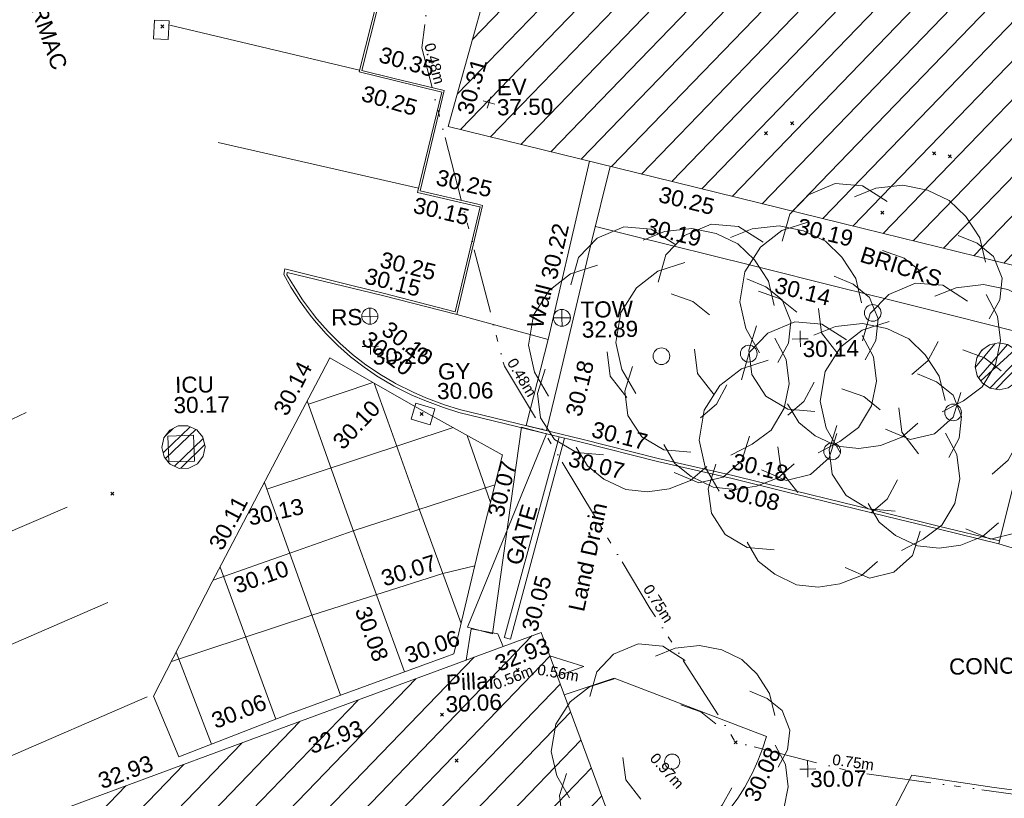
# Model space of a CAD drawing. Header units: millimetres. Extents: x -290717 to 520720, y -88450 to 287762.
# Tile 342 of 381: x 337309 to 360209, y 140125 to 158224. Entities that reach past the tile are written whole.
import ezdxf

# ---------------------------------------------------------------- set-up
doc = ezdxf.new("R2010")
doc.units = ezdxf.units.MM
for name, pattern in [('IMPORT-HIDDEN2 _3_', [4762.5, 3175, -1587.5]), ('IMPORT-UG_ELEC_LV_QLB2 _2_', [2700, 1500, -300.0000000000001, 0, -250, 150, -300.0000000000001, 0, -200]), ('IMPORT-UG_ELEC_STREET LIGHTING_QLB2 _2_', [2700, 1500, -300.0000000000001, 0, -250, 150, -300.0000000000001, 0, -200])]:
    doc.linetypes.add(name, pattern=pattern)
for name, color, linetype, lineweight, true_color in [('00_TOPO_EAVE', 7, 'Continuous', 9, 0x666666), ('00_TOPO_FURN_SIGN', 7, 'Continuous', 9, 0x666666), ('00_TOPO_TOP_OF_WALL', 7, 'Continuous', 9, 0x666666), ('00_TOPO_TREE', 7, 'Continuous', 9, 0x666666), ('00_UAV_BUILDING_CANOPY', 7, 'Continuous', 9, 0xff7fff), ('00_UAV_BUILDING_HATCH', 7, 'Continuous', 9, 0x999999), ('00_UAV_BUILDING_OUTLINE', 5, 'Continuous', 9, 0x0000ff), ('00_UAV_CONCRETE', 9, 'Continuous', 9, 0x808080), ('00_UAV_EAVE', 7, 'Continuous', 9, 0x666666), ('00_UAV_FOOTPATH', 7, 'Continuous', 9, 0xa50000), ('00_UAV_FURN_SIGN', 6, 'Continuous', 9, 0xff00ff), ('00_UAV_GATE', 7, 'Continuous', 9, 0xa50000), ('00_UAV_KERB_BOTTOM', 1, 'Continuous', 9, 0xff0000), ('00_UAV_KERB_TOP', 7, 'Continuous', 9, 0xa500a5), ('00_UAV_LAND_DRAIN', 7, 'Continuous', 9, 0xff7f7f), ('00_UAV_LEVEL_SPOT', 7, 'Continuous', 9, 0x666666), ('00_UAV_ROAD_MARKING_WHITE_CONTINUOUS', 7, 'Continuous', 9, 0x999999), ('00_UAV_ROAD_MARKING_YELLOW_CONTINUOUS', 40, 'Continuous', 9, 0xffbf00), ('00_UAV_SERV_GULLY', 7, 'Continuous', 9, 0x5252a5), ('00_UAV_SERV_IC', 5, 'Continuous', 9, 0x0000ff), ('00_UAV_TOP_OF_WALL', 7, 'Continuous', 9, 0x666666), ('00_UAV_WALL', 7, 'Continuous', 9, 0x7c00a5), ('12333-PUM-2D-U-0001-C01 - Rev2_REVIT IMPORT_dwg', 7, 'Continuous', 9, 0x767676), ('PUM-CHAMBER EXTENTS', 6, 'IMPORT-HIDDEN2 _3_', 9, 0xff00ff), ('PUM-ELECTRIC-LV-QLB2', 1, 'IMPORT-UG_ELEC_LV_QLB2 _2_', 9, 0xff0000), ('PUM-ELECTRIC-SL-QLB2', 7, 'IMPORT-UG_ELEC_STREET LIGHTING_QLB2 _2_', 9, 0xff7f7f)]:
    doc.layers.add(name, color=color, linetype=linetype, lineweight=lineweight, true_color=true_color)
for name, color, linetype, lineweight in [('00_UAV_DRIVE_WAY', 7, 'Continuous', 9), ('00_UAV_PILLAR', 7, 'Continuous', 9), ('00_UAV_SURFACE', 7, 'Continuous', 9), ('00_UAV_SURVEY_TEXT', 7, 'Continuous', 9), ('GEN-TEXT', 7, 'Continuous', 9)]:
    doc.layers.add(name, color=color, linetype=linetype, lineweight=lineweight)
doc.styles.add('Arial_1', font='arial.ttf', dxfattribs={"height": 250})
doc.styles.add('Swis721 Lt BT_2', font='swissl.ttf', dxfattribs={"height": 375})
pattern_1 = [(45, (-533641079.65, -725615854.3560001), (-265.1650429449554, 265.1650429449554), []), (45, (-533640902.873, -725615854.3560001), (-265.1650429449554, 265.1650429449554), [])]
pattern_2 = [(45, (0, 0), (-441.9417382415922, 441.9417382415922), [])]

# ---------------------------------------------------------------- blocks, each defined once
blk = doc.blocks.new('12333-PUM-2D-U-0001-C01 - Rev2_REVIT IMPORT_dwg_CONIFEROUS_TREE-2077251-Site Location Plan Existing')
at = {"layer": '00_TOPO_TREE', "color": 254, "true_color": 0xcccccc, "flags": 128}
for points in [[(-1889.403682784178, 1545.875740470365), (-1717.639711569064, 2118.422311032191), (-1316.857112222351, 2519.204910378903), (-744.3105416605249, 2748.223538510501), (-171.763971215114, 2690.968881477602), (343.5279423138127, 2347.440939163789)], [(-343.5279423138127, 2461.950253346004), (114.5093140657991, 2633.714224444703), (687.0558846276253, 2690.968881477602), (1202.347798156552, 2576.459567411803), (1660.385054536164, 2347.440939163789), (2003.912996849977, 2003.912996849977), (2290.18628213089, 1545.875740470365), (2404.695596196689, 1030.583826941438)], [(-2404.695596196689, -801.5651986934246), (-2690.968881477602, -286.2732852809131), (-2805.478195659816, 286.2732852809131), (-2690.968881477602, 916.0745128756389), (-2347.440939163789, 1431.36642628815), (-1889.403682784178, 1774.894368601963), (-1316.857112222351, 1946.658339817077)], [(1832.149025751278, 1603.130397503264), (2232.93162509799, 1431.36642628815), (2576.459567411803, 1145.093141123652), (2748.223538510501, 687.0558846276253), (2690.968881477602, 229.0186282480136), (2461.950253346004, -171.763971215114)], [(229.0186282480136, 1316.857112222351), (687.0558846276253, 1145.093141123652), (1030.583826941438, 858.8198558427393)], [(2404.695596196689, 343.5279423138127), (2633.714224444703, -114.5093140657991), (2690.968881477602, -629.8012275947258), (2576.459567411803, -1145.093141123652), (2290.18628213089, -1603.130397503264), (1889.403682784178, -1889.403682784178), (1431.36642628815, -2118.422311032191)], [(-744.3105416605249, -858.8198558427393), (-1087.838483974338, -400.7825993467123), (-1145.093141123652, 114.5093140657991)], [(-1259.602455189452, -2061.167653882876), (-1832.149025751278, -2003.912996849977), (-2290.18628213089, -1717.639711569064), (-2576.459567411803, -1259.602455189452), (-2633.714224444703, -744.3105416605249), (-2461.950253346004, -229.0186282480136)], [(1374.111769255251, -629.8012275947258), (1145.093141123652, -1030.583826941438), (801.5651986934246, -1316.857112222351)], [(1832.149025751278, -1717.639711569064), (1660.385054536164, -2232.93162509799), (1259.602455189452, -2576.459567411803), (744.3105416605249, -2690.968881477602), (229.0186282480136, -2461.950253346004)], [(916.0745128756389, -2347.440939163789), (572.5465705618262, -2633.714224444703), (114.5093140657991, -2805.478195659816), (-343.5279423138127, -2862.732852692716), (-801.5651986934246, -2805.478195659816), (-1259.602455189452, -2576.459567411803), (-1603.130397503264, -2290.18628213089), (-1832.149025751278, -1889.403682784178)]]:
    blk.add_lwpolyline(points, dxfattribs=at)
at = {"layer": '00_TOPO_TREE', "color": 254, "true_color": 0xcccccc}
blk.add_circle((0, 0), 176.6246020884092, dxfattribs=at)
blk = doc.blocks.new('12333-PUM-2D-U-0001-C01 - Rev2_REVIT IMPORT_dwg_MSL_Eaves_SYM_1-V74-Site Location Plan Existing')
at = {"layer": '00_TOPO_EAVE', "color": 254, "true_color": 0xcccccc}
for p, q in [((356.5791934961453, -116.0873754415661), (-356.5791934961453, 116.0873754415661)), ((-116.0873754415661, -356.5791934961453), (116.0873754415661, 356.5791934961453))]:
    blk.add_line(p, q, dxfattribs=at)
blk = doc.blocks.new('12333-PUM-2D-U-0001-C01 - Rev2_REVIT IMPORT_dwg_MSL_RoadSign_SYM-2077242-Site Location Plan Existing')
at = {"layer": '00_TOPO_FURN_SIGN', "color": 254, "true_color": 0xcccccc}
for p, q in [((-500.2287617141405, 0), (499.7712382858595, 0)), ((-0.2287617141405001, -500.0000000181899), (-0.2287617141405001, 499.9999999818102))]:
    blk.add_line(p, q, dxfattribs=at)
blk.add_circle((-0.2287617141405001, 0), 500.0000000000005, dxfattribs=at)
blk = doc.blocks.new('12333-PUM-2D-U-0001-C01 - Rev2_REVIT IMPORT_dwg__U93-2077623-Site Location Plan Existing')
at = {"layer": '00_UAV_GATE', "color": 9, "true_color": 0xe1aaaa, "flags": 128}
blk.add_lwpolyline([(288.1295178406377, -83.554658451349), (-288.1295178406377, 83.554658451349), (1628.909405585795, 4539.984827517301), (1052.650369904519, 4707.094144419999)], close=True, dxfattribs=at)
blk = doc.blocks.new('12333-PUM-2D-U-0001-C01 - Rev2_REVIT IMPORT_dwg_TOW-2077249-Site Location Plan Existing')
at = {"layer": '00_TOPO_TOP_OF_WALL', "color": 254, "true_color": 0xcccccc, "flags": 128}
for points in [[(0, 525.0554400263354), (0, 0), (-525.0554401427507, 0)], [(525.0554401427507, 0), (0, 0), (0, -525.0554400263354)]]:
    blk.add_lwpolyline(points, dxfattribs=at)
at = {"layer": '00_TOPO_TOP_OF_WALL', "color": 254, "true_color": 0xcccccc}
blk.add_circle((0, 0), 525.0554401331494, dxfattribs=at)
blk = doc.blocks.new('12333-PUM-2D-U-0001-C01 - Rev2_REVIT IMPORT_dwg_UAV-2077255-Site Location Plan Existing')
at = {"layer": '00_UAV_LEVEL_SPOT', "color": 254, "true_color": 0xcccccc, "flags": 128}
for points in [[(0, -500.0000000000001), (0, 0), (-500.0000000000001, 0)], [(500.0000000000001, 0), (0, 0), (0, 500.0000000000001)]]:
    blk.add_lwpolyline(points, dxfattribs=at)
blk = doc.blocks.new('12333-PUM-2D-U-0001-C01 - Rev2_REVIT IMPORT_dwg_MGS62954_T2_Galway_ITM_3d_Rev1-2077680-Site Location Plan Existing')
at = {"layer": '00_UAV_BUILDING_HATCH', "true_color": 0xcccccc}
h = blk.add_hatch(dxfattribs=at)
h.set_pattern_fill('FP_1', color=254, style=0, pattern_type=2)
h.set_pattern_definition(pattern_2)
h.paths.add_polyline_path([(534273331.0839256, 725699413.308508), (534277278.0839256, 725714344.3085079), (534273549.7966212, 725715375.4495255), (534278107.7966213, 725729661.4495255), (534289916.7966211, 725729648.4495255), (534289758.7966212, 725730785.4495256), (534295105.895538, 725732008.9646724), (534299533.3955734, 725732012.6897947), (534299525.8615051, 725732274.3540393), (534303017.6669321, 725732237.6943833), (534303145.8580773, 725742131.6227317), (534297043.3569099, 725742233.1048253), (534282146.4326756, 725742249.486803), (534282149.6354219, 725743193.6412101), (534265261.1107914, 725743195.2464387), (534265304.8585889, 725737414.8249149), (534261265.5081947, 725737413.3337195), (534259042.3072209, 725729051.2211075), (534251896.866097, 725705079.4298506), (534273323.2049377, 725699415.3913133)])
h = blk.add_hatch(dxfattribs=at)
h.set_pattern_fill('FP_1', color=254, style=0, pattern_type=2)
h.set_pattern_definition(pattern_2)
h.paths.add_polyline_path([(534245288.854, 725679312.3760002), (534257272.8540001, 725683528.376), (534253854.8540002, 725693284.376), (534241871.8540002, 725689091.376), (534244729.7063817, 725680912.5821924)])
at = {"layer": '00_UAV_BUILDING_CANOPY', "color": 254, "true_color": 0xcccccc, "flags": 128}
blk.add_lwpolyline([(534253854.8540001, 725693284.376), (534255508.0485316, 725688565.6615913), (534257161.2430631, 725683846.9471823), (534257272.854, 725683528.376), (534252874.649999, 725681981.0772626), (534248158.0152162, 725680321.7538111), (534245288.854, 725679312.3760002), (534244642.83336, 725681161.2012383), (534242993.5305089, 725685881.2868636), (534241871.8540001, 725689091.3759999), (534243381.6377764, 725689619.6680282), (534248101.0584857, 725691271.0517414), (534252820.4791952, 725692922.4354546)], close=True, dxfattribs=at)
at = {"layer": '00_UAV_BUILDING_OUTLINE', "color": 254, "true_color": 0xcccccc, "flags": 128}
blk.add_lwpolyline([(534266344.8419868, 725701260.1169554), (534261511.3009768, 725702537.8603327), (534256677.7599667, 725703815.6037103), (534251896.8660969, 725705079.4298506), (534251912.4228259, 725705131.6201426), (534253340.6881942, 725709923.2178447), (534254768.9535628, 725714714.815547), (534256197.218931, 725719506.4132489), (534257625.4842993, 725724298.0109512), (534259042.3072208, 725729051.2211075)], dxfattribs=at)
at = {"layer": '00_UAV_CONCRETE', "color": 254, "true_color": 0xcccccc}
blk.add_line((534252021.0676572, 725700707.0040036), (534254137.2950001, 725700088.7440001), dxfattribs=at)
at = {"layer": '00_UAV_CONCRETE', "color": 254, "true_color": 0xcccccc, "flags": 128}
blk.add_lwpolyline([(534265798.9292081, 725699877.3040903), (534262098.4221718, 725700869.549984), (534260969.7218868, 725701172.197219), (534258884.1103302, 725701731.4285573), (534256140.5145654, 725702467.0903478), (534255281.7996789, 725702697.3442862)], dxfattribs=at)
at = {"layer": '00_UAV_DRIVE_WAY', "color": 254, "true_color": 0xcccccc, "flags": 128}
for points in [[(534264533.929208, 725695154.3040904), (534265148.037927, 725697447.1384618), (534265798.9292081, 725699877.3040903), (534265823.5932298, 725699984.8949404), (534266129.0035199, 725701317.173712)], [(534262417.0919543, 725689816.0101571), (534264328.8540242, 725689492.3761246), (534265930.8027402, 725689255.6161238)]]:
    blk.add_lwpolyline(points, dxfattribs=at)
at = {"layer": '00_UAV_FOOTPATH', "color": 254, "true_color": 0xcccccc, "flags": 128}
for points in [[(534254046.771632, 725692736.5853574), (534254833.724866, 725692475.6846313), (534254214.1167906, 725692258.9319433)], [(534254365.5171269, 725691826.7898487), (534255532.9639165, 725692193.7577419), (534259050.8540243, 725690775.3761246), (534259035.1863571, 725690781.693187)], [(534259050.8540243, 725690775.3761245), (534258956.4940328, 725690488.9340061), (534258844.3343898, 725690208.9820287), (534258714.8177382, 725689936.6250348), (534258676.8540242, 725689864.3761246), (534258526.0298731, 725689603.2153109), (534258359.1049158, 725689352.0401653), (534258176.7379288, 725689111.841961), (534257979.6486315, 725688883.5686511), (534257768.614845, 725688668.1211257), (534257688.8540242, 725688593.3761247), (534257546.6761159, 725688444.5282241), (534257395.4325262, 725688304.9014658), (534257235.7201444, 725688175.0468924), (534257120.8540242, 725688091.3761246), (534257001.8540243, 725688012.3761246), (534256913.8216923, 725687969.1443948), (534256823.2485291, 725687931.5255688), (534256730.0888758, 725687899.5437328), (534256646.8540242, 725687876.3761245), (534255794.5124962, 725687748.007279)], [(534262417.0919543, 725689816.0101571), (534261771.9286339, 725688616.7426034), (534262735.9286339, 725685921.7426034), (534262997.3416254, 725685195.7532632), (534263471.9286339, 725683877.7426035), (534264383.9286339, 725681313.7426034), (534264683.2323693, 725680492.6811775)]]:
    blk.add_lwpolyline(points, dxfattribs=at)
at = {"layer": '00_UAV_KERB_BOTTOM', "color": 254, "true_color": 0xcccccc, "flags": 128}
blk.add_lwpolyline([(534264533.929208, 725695154.3040904), (534263125.1465709, 725695526.0261606), (534261940.9887469, 725695838.4786185), (534259797.1012776, 725696404.1658062), (534259699.4254701, 725696429.9385921), (534258361.7763031, 725696782.8913503), (534256629.7763031, 725697211.8913503), (534254860.4152334, 725697687.5954821), (534254163.7763032, 725697874.8913503), (534252029.776303, 725698430.8913503), (534251675.4193074, 725698547.4822444), (534251241.7763031, 725698717.8913503), (534250946.8397017, 725698852.3359116), (534250533.7763032, 725699067.8913504), (534250509.4126307, 725699081.7750087), (534250171.5634328, 725699289.6530167), (534250156.28886, 725699300.4296043), (534249847.4336714, 725699518.3345515), (534249538.3025382, 725699766.9171116), (534249245.3900328, 725700034.4196556), (534248969.8521471, 725700319.7864724), (534248712.7763032, 725700621.8913503), (534248612.5295826, 725700750.8731244), (534248383.226988, 725701074.5638208), (534248174.7015767, 725701412.0138162), (534248017.3313143, 725701706.5717337), (534248040.3566857, 725701838.5995653), (534249595.346608, 725701422.2936225), (534250318.295, 725701228.7440001), (534251985.2950001, 725700768.7440002), (534252608.2950002, 725703195.7440002), (534252592.2037657, 725703199.7918296), (534251161.295, 725703559.7440001), (534251762.2950001, 725705878.7440002), (534250672.6892189, 725706166.8334868), (534249852.295, 725706383.7440003), (534250484.295, 725708707.7440002)], dxfattribs=at)
at = {"layer": '00_UAV_KERB_TOP', "color": 254, "true_color": 0xcccccc, "flags": 128}
blk.add_lwpolyline([(534264551.788209, 725695221.9875898), (534263143.0055718, 725695593.7096598), (534261958.8477479, 725695906.1621178), (534259814.9602785, 725696471.8493055), (534259717.2844706, 725696497.6220917), (534258379.121684, 725696850.7103736), (534256647.2801818, 725697279.6711153), (534254878.274407, 725697755.2797241), (534254181.6882761, 725697942.5613965), (534252049.5592015, 725698498.0739388), (534251699.1782083, 725698613.3566447), (534251269.1140591, 725698782.3593644), (534250977.5712342, 725698915.2568992), (534250567.3088652, 725699129.350632), (534250545.0929461, 725699142.0103914), (534250210.1200994, 725699348.1185855), (534250176.2644021, 725699372.0046145), (534249889.5853385, 725699574.2637589), (534249583.8828527, 725699820.0892305), (534249294.21911, 725700084.6248397), (534249021.7372808, 725700366.8265849), (534248767.0932463, 725700666.073701), (534248668.7520279, 725700792.6037737), (534248441.6185216, 725701113.2325171), (534248235.4059156, 725701446.9397742), (534248086.2904859, 725701694.5454017), (534248096.1695274, 725701751.1919774), (534249825.9268825, 725701304.3093122), (534250305.1793595, 725701180.4944757), (534252021.0676572, 725700707.0040038), (534252669.2167722, 725703231.9765592), (534252554.6339985, 725703260.8004222), (534251222.3296512, 725703595.9481641), (534251823.1784346, 725705914.364684), (534250634.6262054, 725706228.6154042), (534249913.7561988, 725706419.2119243), (534250545.653061, 725708742.8326641)], dxfattribs=at)
at = {"layer": '00_UAV_LAND_DRAIN', "color": 254, "true_color": 0xcccccc, "flags": 128}
blk.add_lwpolyline([(534254479.6978599, 725697789.9538026), (534253140.7760001, 725693141.8915), (534252995.0168647, 725693180.1228825), (534252998.4399102, 725693191.8474041), (534254350.9881067, 725697824.5582498)], dxfattribs=at)
at = {"layer": '00_UAV_PILLAR', "color": 254, "true_color": 0xcccccc, "flags": 128}
blk.add_lwpolyline([(534252103.4575778, 725692671.540717), (534252230.7763031, 725693394.8913502), (534252847.7763031, 725693266.8913503), (534252966.4996395, 725692973.5298152)], dxfattribs=at)
at = {"layer": '00_UAV_ROAD_MARKING_WHITE_CONTINUOUS', "color": 254, "true_color": 0xcccccc}
for p, q in [((534249862.6906514, 725706421.9710475), (534245469.7796367, 725707546.394353)), ((534246547.7796367, 725704799.3943529), (534251186.8920136, 725703658.511844)), ((534241971.7796367, 725698600.394353), (534237624.7823734, 725696662.7424388)), ((534238461.7530369, 725694576.5993437), (534242882.7796368, 725696387.394353)), ((534243790.7796367, 725694150.3943528), (534239390.7499724, 725692343.0398293)), ((534240275.311988, 725690131.73973), (534244670.7796367, 725691943.3943529))]:
    blk.add_line(p, q, dxfattribs=at)
at = {"layer": '00_UAV_ROAD_MARKING_YELLOW_CONTINUOUS', "color": 254, "true_color": 0xcccccc}
for p, q in [((534250046.1498063, 725699158.4332523), (534248536.5404897, 725698685.3081143)), ((534251892.9676114, 725698078.5428945), (534247535.1278675, 725696723.5629108)), ((534252728.1349474, 725696320.0238315), (534252213.6524213, 725697893.7311746)), ((534246414.4980569, 725694930.1343341), (534247653.5210567, 725691375.8619229)), ((534246148.7174996, 725690819.6251504), (534245362.1027546, 725692974.1922408))]:
    blk.add_line(p, q, dxfattribs=at)
at = {"layer": '00_UAV_ROAD_MARKING_YELLOW_CONTINUOUS', "color": 254, "true_color": 0xcccccc, "flags": 128}
blk.add_lwpolyline([(534245379.7796367, 725690535.3943529), (534244815.7796369, 725691955.3943529), (534246228.7796367, 725694590.3943529), (534246459.9041226, 725695013.19694), (534247851.7796367, 725697559.3943529), (534248858.3420384, 725699400.2776769), (534249049.7796367, 725699750.3943528), (534250919.7796367, 725698639.394353), (534253020.851934, 725697428.5394177), (534253029.7796368, 725697423.394353), (534252462.7796369, 725695349.394353), (534251820.7796367, 725692819.3943528), (534251603.9033908, 725692744.6812745), (534247968.7796367, 725691492.3943529), (534246885.2188594, 725691091.8660933)], close=True, dxfattribs=at)
for points in [[(534251999.1457837, 725693522.3014413), (534251078.779637, 725696178.3943529), (534250377.317726, 725698251.7293133), (534250076.6968512, 725699140.2847135)], [(534248510.3849727, 725698763.9054472), (534249375.7796367, 725696163.394353), (534250109.1518334, 725694026.8333898), (534250660.7724766, 725692419.7761024)], [(534249168.1702324, 725691905.580054), (534247563.2872599, 725696640.483946), (534247481.4478, 725696881.9358048)], [(534252840.9979923, 725696732.8597306), (534249527.8467108, 725695720.3715944), (534248070.6804246, 725695236.2403964), (534246251.4169706, 725694631.8054711)], [(534245244.4191124, 725692754.7326531), (534248533.7404325, 725693777.3452728), (534250023.666261, 725694223.7134397), (534251593.1662869, 725694693.9213091), (534252338.3389105, 725694858.9970983)]]:
    blk.add_lwpolyline(points, dxfattribs=at)
at = {"layer": '00_UAV_SERV_GULLY', "color": 254, "true_color": 0xcccccc, "flags": 128}
for points in [[(534245450.295, 725707647.7440002), (534245422.2950001, 725707213.7440001), (534245082.020029, 725707235.6972239), (534245110.0200288, 725707669.697224)], [(534251033.295, 725698664.7440001), (534251475.2950001, 725698525.7440001), (534251358.5040709, 725698154.36565), (534250916.5040709, 725698293.3656498)]]:
    blk.add_lwpolyline(points, close=True, dxfattribs=at)
at = {"layer": '00_UAV_SERV_IC', "color": 254, "true_color": 0xcccccc, "flags": 128}
blk.add_lwpolyline([(534245265.7760001, 725697397.8915001), (534245256.7760001, 725697995.8915001), (534245853.9227417, 725698004.8786584), (534245862.9227415, 725697406.8786583)], close=True, dxfattribs=at)
at = {"layer": '00_UAV_SURFACE', "color": 254, "true_color": 0xcccccc, "flags": 128}
blk.add_lwpolyline([(534266435.9292081, 725694551.3040904), (534264533.929208, 725695154.3040904)], dxfattribs=at)
at = {"layer": '00_UAV_WALL', "color": 254, "true_color": 0xcccccc, "flags": 128}
blk.add_lwpolyline([(534255647.941231, 725704087.8356135), (534255179.7763031, 725702309.8913502), (534254392.0872039, 725699248.215189), (534254064.0613312, 725697973.2083416), (534253589.6978006, 725698096.8007145), (534254137.2950001, 725700088.7440001), (534254410.8315154, 725701181.3457392), (534254628.4440421, 725702050.5672569), (534255169.1324785, 725704214.4083915)], dxfattribs=at)
for name, p, xscale, yscale, zscale in [('12333-PUM-2D-U-0001-C01 - Rev2_REVIT IMPORT_dwg_MSL_Eaves_SYM_1-V74-Site Location Plan Existing', (534252858.0835001, 725705621.3085), 0.375, 0.375, 0.375), ('12333-PUM-2D-U-0001-C01 - Rev2_REVIT IMPORT_dwg_CONIFEROUS_TREE-2077251-Site Location Plan Existing', (534261695.7763031, 725700574.8913503), 1.1, 1.1, 1.1), ('12333-PUM-2D-U-0001-C01 - Rev2_REVIT IMPORT_dwg_CONIFEROUS_TREE-2077251-Site Location Plan Existing', (534258797.2950001, 725699677.7440002), 1.1, 1.1, 1.1), ('12333-PUM-2D-U-0001-C01 - Rev2_REVIT IMPORT_dwg_CONIFEROUS_TREE-2077251-Site Location Plan Existing', (534256764.776303, 725699652.8913503), 1.1, 1.1, 1.1), ('12333-PUM-2D-U-0001-C01 - Rev2_REVIT IMPORT_dwg_CONIFEROUS_TREE-2077251-Site Location Plan Existing', (534263524.776303, 725698227.8913503), 1.1, 1.1, 1.1), ('12333-PUM-2D-U-0001-C01 - Rev2_REVIT IMPORT_dwg_MSL_RoadSign_SYM-2077242-Site Location Plan Existing', (534250001.3807856, 725700701.7440001), 0.375, 0.375, 0.375), ('12333-PUM-2D-U-0001-C01 - Rev2_REVIT IMPORT_dwg_TOW-2077249-Site Location Plan Existing', (534254465.776, 725700585.8915), 0.375, 0.375, 0.375), ('12333-PUM-2D-U-0001-C01 - Rev2_REVIT IMPORT_dwg_UAV-2077255-Site Location Plan Existing', (534250000.0000001, 725700000), 0.375, 0.375, 0.375), ('12333-PUM-2D-U-0001-C01 - Rev2_REVIT IMPORT_dwg_CONIFEROUS_TREE-2077251-Site Location Plan Existing', (534260696.776303, 725697373.8913503), 1.1, 1.1, 1.1), ('12333-PUM-2D-U-0001-C01 - Rev2_REVIT IMPORT_dwg_UAV-2077255-Site Location Plan Existing', (534260000.0000001, 725700000), 0.375, 0.375, 0.375), ('12333-PUM-2D-U-0001-C01 - Rev2_REVIT IMPORT_dwg_UAV-2077255-Site Location Plan Existing', (534260000.0000001, 725690000.0000001), 0.375, 0.375, 0.375)]:
    blk.add_blockref(name, p, dxfattribs=dict(xscale=xscale, yscale=yscale, zscale=zscale))
for name, p in [('12333-PUM-2D-U-0001-C01 - Rev2_REVIT IMPORT_dwg__U93-2077623-Site Location Plan Existing', (534252433.451704, 725693352.8452379)), ('12333-PUM-2D-U-0001-C01 - Rev2_REVIT IMPORT_dwg_CONIFEROUS_TREE-2077251-Site Location Plan Existing', (534256849.8540243, 725690226.3761246))]:
    blk.add_blockref(name, p)
at = {"layer": '00_UAV_BUILDING_CANOPY', "color": 251, "true_color": 0x666666, "char_height": 375, "width": 1495.902363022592, "attachment_point": 1, "line_spacing_factor": 1.005061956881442, "style": 'Swis721 Lt BT_2'}
for insert, rotation in [((534252728.3284039, 725692739.0657959), 19.285573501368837), ((534248351.4125667, 725690899.4221113), 19.285573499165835), ((534243454.0459901, 725690169.6765873), 19.285573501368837)]:
    blk.add_mtext('32.93', dxfattribs=dict(at, insert=insert, rotation=rotation))
at = {"layer": '00_UAV_BUILDING_OUTLINE', "color": 251, "true_color": 0x666666, "char_height": 375, "width": 1495.902363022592, "attachment_point": 1, "line_spacing_factor": 1.005061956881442, "style": 'Swis721 Lt BT_2'}
for s, insert, rotation in [('30.31', (534252104.05584, 725705426.2847142), 73.40188826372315), ('30.25', (534256830.0810716, 725703609.6390524), 345.19261240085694), ('30.19', (534260037.9614958, 725702814.7014593), 345.19261239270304)]:
    blk.add_mtext(s, dxfattribs=dict(at, insert=insert, rotation=rotation))
at = {"layer": '00_UAV_CONCRETE', "color": 251, "true_color": 0x666666, "char_height": 375, "width": 1495.902363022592, "attachment_point": 1, "line_spacing_factor": 1.005061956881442, "style": 'Swis721 Lt BT_2'}
for s, insert, rotation in [('30.19', (534256510.2436666, 725702880.6755943), 344.98991682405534), ('30.14', (534259494.4202513, 725701455.040052), 344.9899168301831)]:
    blk.add_mtext(s, dxfattribs=dict(at, insert=insert, rotation=rotation))
at = {"layer": '00_UAV_EAVE', "char_height": 375, "attachment_point": 1, "line_spacing_factor": 1.005061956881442, "style": 'Swis721 Lt BT_2'}
for s, insert, width in [('EV', (534253044.9317929, 725706157.9588239), 736.078940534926), ('37.50', (534253040.2633898, 725705691.2081997), 1495.902363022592)]:
    blk.add_mtext(s, dxfattribs=dict(at, insert=insert, width=width))
at = {"layer": '00_UAV_FOOTPATH', "color": 251, "true_color": 0x666666, "insert": (534258488.7887228, 725689384.6011944), "char_height": 375, "width": 1495.902363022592, "attachment_point": 1, "rotation": 64.47696658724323, "line_spacing_factor": 1.005061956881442, "style": 'Swis721 Lt BT_2'}
blk.add_mtext('30.08', dxfattribs=at)
at = {"layer": '00_UAV_FURN_SIGN', "color": 251, "true_color": 0x666666, "insert": (534249100.1829473, 725700875.3933263), "char_height": 375, "width": 783.5679044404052, "attachment_point": 1, "line_spacing_factor": 1.005061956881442, "style": 'Swis721 Lt BT_2'}
blk.add_mtext('RS', dxfattribs=at)
at = {"layer": '00_UAV_GATE', "color": 251, "true_color": 0x666666, "insert": (534253052.3952383, 725694934.9081215), "char_height": 375, "width": 1567.13580888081, "attachment_point": 1, "rotation": 72.90081805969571, "line_spacing_factor": 1.005061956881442, "style": 'Swis721 Lt BT_2'}
blk.add_mtext('GATE', dxfattribs=at)
at = {"layer": '00_UAV_KERB_BOTTOM', "color": 251, "true_color": 0x666666, "char_height": 375, "width": 1495.902363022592, "attachment_point": 1, "line_spacing_factor": 1.005061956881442, "style": 'Swis721 Lt BT_2'}
for s, insert, rotation in [('30.25', (534249973.6671134, 725706078.0243636), 342.9842566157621), ('30.15', (534251117.3776041, 725703458.5044367), 345.8799363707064), ('30.15', (534249965.7117003, 725701835.309437), 344.9017495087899), ('30.10', (534250467.6552932, 725700606.978059), 321.747613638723), ('30.07', (534254627.3648399, 725697505.5150687), 345.07552135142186), ('30.08', (534258224.9750017, 725696706.3662081), 345.2187954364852)]:
    blk.add_mtext(s, dxfattribs=dict(at, insert=insert, rotation=rotation))
at = {"layer": '00_UAV_KERB_TOP', "color": 251, "true_color": 0x666666, "char_height": 375, "width": 1495.902363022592, "attachment_point": 1, "line_spacing_factor": 1.005061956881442, "style": 'Swis721 Lt BT_2'}
for s, insert, rotation in [('30.35', (534250394.2931218, 725706973.3826773), 342.9842566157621), ('30.25', (534251659.8070446, 725704095.2360915), 345.87993636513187), ('30.25', (534250325.7741666, 725702206.4836758), 345.03919117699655), ('30.20', (534249999.0041164, 725700386.8967626), 321.53621991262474), ('30.17', (534255176.6914024, 725698174.8075207), 345.0755456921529), ('30.18', (534258428.5169892, 725697376.1608266), 345.2187954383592)]:
    blk.add_mtext(s, dxfattribs=dict(at, insert=insert, rotation=rotation))
at = {"layer": '00_UAV_LAND_DRAIN', "color": 251, "true_color": 0x666666, "char_height": 375, "attachment_point": 1, "line_spacing_factor": 1.005061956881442, "style": 'Swis721 Lt BT_2'}
for s, insert, width, rotation in [('Land Drain', (534254494.4446264, 725693813.5538201), 2963.311347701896, 76.74236302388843), ('30.05', (534253398.6984411, 725693382.2723389), 1495.902363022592, 73.72451324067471)]:
    blk.add_mtext(s, dxfattribs=dict(at, insert=insert, width=width, rotation=rotation))
at = {"layer": '00_UAV_LEVEL_SPOT', "char_height": 375, "width": 1495.902363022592, "attachment_point": 1, "line_spacing_factor": 1.005061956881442, "style": 'Swis721 Lt BT_2'}
for s, insert in [('30.23', (534250051.8765643, 725699949.1441548)), ('30.14', (534260051.8765643, 725699949.1441548)), ('30.07', (534260051.8765643, 725689949.1441547))]:
    blk.add_mtext(s, dxfattribs=dict(at, insert=insert))
at = {"layer": '00_UAV_PILLAR', "color": 251, "true_color": 0x666666, "char_height": 375, "attachment_point": 1, "rotation": 1.9449796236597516, "line_spacing_factor": 1.005061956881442, "style": 'Swis721 Lt BT_2'}
for s, insert, width in [('Pillar', (534251616.0932156, 725692337.1116382), 1291.699818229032), ('30.06', (534251596.3645643, 725691834.3519177), 1495.902363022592)]:
    blk.add_mtext(s, dxfattribs=dict(at, insert=insert, width=width))
at = {"layer": '00_UAV_ROAD_MARKING_YELLOW_CONTINUOUS', "color": 251, "true_color": 0x666666, "char_height": 375, "width": 1495.902363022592, "attachment_point": 1, "line_spacing_factor": 1.005061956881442, "style": 'Swis721 Lt BT_2'}
for s, insert, rotation in [('30.14', (534247700.5604497, 725698567.3216535), 61.69605667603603), ('30.10', (534249052.0571364, 725697847.9744534), 45.65379851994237), ('30.07', (534252656.903898, 725696049.799697), 75.28538779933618), ('30.11', (534246145.2774381, 725695470.1021969), 61.33683531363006), ('30.13', (534247050.3793042, 725696249.127928), 11.301359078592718), ('30.10', (534246683.215052, 725694660.5192623), 18.378631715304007), ('30.07', (534250121.024679, 725694769.8578371), 16.67773562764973), ('30.08', (534249882.2278746, 725693999.6625148), 288.944726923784), ('30.06', (534250635.5311952, 725692961.7116084), 19.00864350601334), ('30.06', (534246116.4110595, 725691520.7881324), 20.2863685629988)]:
    blk.add_mtext(s, dxfattribs=dict(at, insert=insert, rotation=rotation))
at = {"layer": '00_UAV_SERV_GULLY', "color": 251, "true_color": 0x666666, "char_height": 375, "attachment_point": 1, "line_spacing_factor": 1.005061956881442, "style": 'Swis721 Lt BT_2'}
for s, insert, width in [('GY', (534251563.001901, 725699576.2893502), 821.5590755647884), ('30.06', (534251533.0208033, 725699119.453148), 1495.902363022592)]:
    blk.add_mtext(s, dxfattribs=dict(at, insert=insert, width=width))
at = {"layer": '00_UAV_SERV_IC', "color": 251, "true_color": 0x666666, "char_height": 375, "attachment_point": 1, "line_spacing_factor": 1.005061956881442, "style": 'Swis721 Lt BT_2'}
for s, insert, width in [('ICU', (534245443.8754757, 725699371.0408126), 1021.012723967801), ('30.17', (534245399.0473251, 725698900.6618118), 1495.902363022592)]:
    blk.add_mtext(s, dxfattribs=dict(at, insert=insert, width=width))
at = {"layer": '00_UAV_SURVEY_TEXT', "color": 251, "true_color": 0x666666, "char_height": 375, "attachment_point": 1, "line_spacing_factor": 1.005061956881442, "style": 'Swis721 Lt BT_2'}
for s, insert, width, rotation in [('TARMAC', (534242385.3594699, 725708736.2698134), 2450.430537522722, 288.3530731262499), ('BRICKS', (534261515.8987351, 725702133.9684407), 2165.496754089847, 340.9041946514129)]:
    blk.add_mtext(s, dxfattribs=dict(at, insert=insert, width=width, rotation=rotation))
at = {"layer": '00_UAV_SURVEY_TEXT', "color": 251, "true_color": 0x666666, "insert": (534263326.8000001, 725692508.629608), "char_height": 375, "width": 3286.236302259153, "attachment_point": 1, "line_spacing_factor": 1.005061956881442, "style": 'Swis721 Lt BT_2'}
blk.add_mtext('CONCRETE', dxfattribs=at)
at = {"layer": '00_UAV_TOP_OF_WALL', "char_height": 375, "attachment_point": 1, "line_spacing_factor": 1.005061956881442, "style": 'Swis721 Lt BT_2'}
for s, insert, width in [('TOW', (534254901.2648527, 725700953.5997194), 1343.937678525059), ('32.89', (534254923.72676, 725700489.7517967), 1495.902363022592)]:
    blk.add_mtext(s, dxfattribs=dict(at, insert=insert, width=width))
at = {"layer": '00_UAV_WALL', "color": 251, "true_color": 0x666666, "char_height": 375, "attachment_point": 1, "line_spacing_factor": 1.005061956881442, "style": 'Swis721 Lt BT_2'}
for s, insert, width, rotation in [('30.22', (534253991.1257594, 725701544.1121143), 1495.902363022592, 75.947386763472), ('Wall', (534253645.4564759, 725700421.0478221), 1130.237340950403, 74.94968151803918), ('30.18', (534254507.175985, 725698352.5176255), 1495.902363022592, 75.57218926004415)]:
    blk.add_mtext(s, dxfattribs=dict(at, insert=insert, width=width, rotation=rotation))
blk = doc.blocks.new('12333-PUM-2D-U-0001-C01 - Rev2_REVIT IMPORT_dwg-1620468-Site Location Plan Existing')
at = {"layer": 'PUM-CHAMBER EXTENTS', "true_color": 0xffaaff}
h = blk.add_hatch(dxfattribs=at)
h.set_pattern_fill('FP_3', color=211, style=0, pattern_type=2)
h.set_pattern_definition(pattern_1)
h.paths.add_polyline_path([(623525.8563569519, 82879.39649960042), (623734.9273802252, 82920.98331183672), (623912.1692355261, 83039.41253316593), (624030.5984568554, 83216.65438846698), (624072.1852690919, 83425.72541174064), (624030.5984568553, 83634.79643501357), (623912.1692355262, 83812.03829031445), (623734.9273802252, 83930.46751164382), (623525.8563569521, 83972.05432388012), (623316.7853336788, 83930.46751164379), (623139.5434783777, 83812.03829031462), (623021.1142570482, 83634.79643501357), (622979.5274448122, 83425.72541174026), (623021.1142570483, 83216.65438846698), (623139.5434783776, 83039.4125331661), (623316.7853336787, 82920.98331183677)])
h = blk.add_hatch(dxfattribs=at)
h.set_pattern_fill('FP_3', color=211, style=0, pattern_type=2)
h.set_pattern_definition(pattern_1)
h.paths.add_polyline_path([(604422.7545053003, 81388.83005699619), (604647.9458004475, 81388.83005699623), (604850.8361466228, 81486.53689806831), (604991.2406225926, 81662.59854217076), (605041.350399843, 81882.14382133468), (604991.2406225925, 82101.68910049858), (604850.8361466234, 82277.75074460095), (604647.9458004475, 82375.45758567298), (604422.7545053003, 82375.45758567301), (604219.864159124, 82277.75074460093), (604079.4596831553, 82101.68910049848), (604029.3499059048, 81882.14382133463), (604079.4596831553, 81662.59854217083), (604219.8641591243, 81486.53689806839), (604414.2852894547, 81392.90861638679)])
at = {"layer": 'GEN-TEXT', "color": 253, "true_color": 0xaaaaaa}
for p, q in [((604179.9948138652, 91630.28848229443), (604250.7054919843, 91700.99916041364)), ((604250.7054919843, 91630.28848229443), (604179.9948138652, 91700.99916041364)), ((618784.9948138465, 89127.28848226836), (618855.7054919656, 89197.99916038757)), ((618855.7054919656, 89127.28848226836), (618784.9948138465, 89197.99916038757)), ((618172.9948137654, 88905.28848231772), (618243.7054918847, 88975.99916043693)), ((618243.7054918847, 88905.28848231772), (618172.9948137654, 88975.99916043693)), ((622074.9948137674, 88369.28848235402), (622145.7054918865, 88439.99916047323)), ((622145.7054918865, 88369.28848235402), (622074.9948137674, 88439.99916047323)), ((622437.9948137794, 88290.28848232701), (622508.7054918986, 88360.99916044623)), ((622508.7054918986, 88290.28848232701), (622437.9948137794, 88360.99916044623)), ((620845.9948138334, 87011.28848223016), (620916.7054919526, 87081.99916034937)), ((620916.7054919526, 87011.28848223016), (620845.9948138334, 87081.99916034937)), ((610051.9948138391, 82517.28848228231), (610122.7054919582, 82587.99916040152)), ((610122.7054919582, 82517.28848228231), (610051.9948138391, 82587.99916040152)), ((602823.9948138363, 80794.28848228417), (602894.7054919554, 80864.99916040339)), ((602894.7054919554, 80794.28848228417), (602823.9948138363, 80864.99916040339)), ((612177.9948137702, 76533.28848222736), (612248.7054918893, 76603.99916034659)), ((612248.7054918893, 76533.28848222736), (612177.9948137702, 76603.99916034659)), ((610403.9948137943, 75521.28848223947), (610474.7054919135, 75591.9991603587)), ((610474.7054919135, 75521.28848223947), (610403.9948137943, 75591.9991603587)), ((617221.9948138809, 74760.28848229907), (617292.7054920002, 74830.99916041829)), ((617292.7054920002, 74760.28848229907), (617221.9948138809, 74830.99916041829)), ((610725.994813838, 74450.2884822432), (610796.7054919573, 74520.99916036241)), ((610796.7054919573, 74450.2884822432), (610725.994813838, 74520.99916036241))]:
    blk.add_line(p, q, dxfattribs=at)
at = {"layer": 'PUM-CHAMBER EXTENTS', "color": 211, "linetype": 'Continuous', "true_color": 0xffaaff, "flags": 128}
for points in [[(624072.1852690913, 83425.72541174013), (624030.5984568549, 83634.79643501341), (623912.1692355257, 83812.03829031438), (623734.9273802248, 83930.46751164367), (623619.3249166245, 83953.46227136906), (623525.8563569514, 83972.05432388), (623316.7853336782, 83930.46751164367), (623139.5434783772, 83812.03829031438), (623021.1142570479, 83634.79643501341), (622979.5274448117, 83425.72541174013), (623012.9006850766, 83257.94680323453), (623021.1142570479, 83216.65438846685), (623139.5434783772, 83039.41253316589), (623316.7853336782, 82920.98331183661), (623525.8563569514, 82879.39649960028), (623734.9273802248, 82920.98331183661), (623872.2688383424, 83012.75194017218), (623912.1692355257, 83039.41253316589), (624030.5984568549, 83216.65438846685)], [(605041.3503998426, 81882.14382133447), (604991.2406225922, 82101.68910049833), (604880.6815522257, 82240.32578978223), (604850.8361466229, 82277.75074460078), (604647.945800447, 82375.45758567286), (604422.7545053, 82375.45758567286), (604219.864159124, 82277.75074460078), (604079.4596831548, 82101.68910049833), (604029.3499059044, 81882.14382133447), (604079.4596831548, 81662.59854217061), (604190.0187535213, 81523.96185288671), (604219.864159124, 81486.53689806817), (604422.7545053, 81388.83005699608), (604647.945800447, 81388.83005699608), (604850.8361466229, 81486.53689806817), (604991.2406225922, 81662.59854217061)]]:
    blk.add_lwpolyline(points, close=True, dxfattribs=at)
at = {"layer": 'PUM-ELECTRIC-SL-QLB2', "color": 254, "true_color": 0xffd4d4, "flags": 128}
blk.add_lwpolyline([(617811.3044243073, 125798.5270841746), (617279.3501529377, 120264.6438212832), (615394.3501529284, 113901.6438213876), (614384.3501529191, 108839.6438213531), (612540.3501528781, 103167.6438213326), (611115.3501528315, 97023.64382136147), (610238.3501528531, 91065.6438213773), (612028.3501528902, 83630.64382132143), (615324.3501528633, 77935.64382137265), (617257.3501529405, 74795.64382135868), (619945.3501529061, 74064.64382132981), (623914.3501528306, 73441.64382130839), (624775.3501528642, 72526.64382138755), (627299.35015284, 66124.64382138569), (627910.3501528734, 64695.64382138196), (628666.3501529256, 63977.64382138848), (629583.350152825, 64013.64382135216), (632716.3501528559, 65371.64382135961), (634589.9866173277, 66199.09115950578)], dxfattribs=at)
blk.add_blockref('12333-PUM-2D-U-0001-C01 - Rev2_REVIT IMPORT_dwg_MGS62954_T2_Galway_ITM_3d_Rev1-2077680-Site Location Plan Existing', (-533641079.6498471, -725615854.3561786))
at = {"layer": 'PUM-ELECTRIC-LV-QLB2', "char_height": 250, "width": 1160.025439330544, "attachment_point": 2, "line_spacing_factor": 0.9417779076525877, "style": 'Arial_1'}
for s, insert, rotation in [('0.56m', (612062.724841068, 76512.7967849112), 20.738036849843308), ('0.56m', (613179.0219183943, 76606.5500832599), 349.3659911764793), ('0.97m', (615741.0035692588, 74242.97628029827), 311.1096523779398)]:
    blk.add_mtext(s, dxfattribs=dict(at, insert=insert, rotation=rotation))
at = {"layer": 'PUM-ELECTRIC-SL-QLB2', "char_height": 250, "width": 1160.025439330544, "attachment_point": 2, "line_spacing_factor": 0.9417779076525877, "style": 'Arial_1'}
for s, insert, rotation in [('0.48m', (610651.5309900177, 90723.57737274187), 283.536530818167), ('0.48m', (612542.3214106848, 83424.82202520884), 300.0602538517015), ('0.75m', (615620.0785999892, 78117.69575805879), 301.61666403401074), ('0.75m', (619999.2009430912, 74407.71570086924), 351.0792717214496)]:
    blk.add_mtext(s, dxfattribs=dict(at, insert=insert, rotation=rotation))

msp = doc.modelspace()

# ---------------------------------------------------------------- block references
at = {"layer": '12333-PUM-2D-U-0001-C01 - Rev2_REVIT IMPORT_dwg', "color": 254, "linetype": 'IMPORT-UG_ELEC_STREET LIGHTING_QLB2 _2_', "true_color": 0xffd4d4, "rotation": 0.9999999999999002}
msp.add_blockref('12333-PUM-2D-U-0001-C01 - Rev2_REVIT IMPORT_dwg-1620468-Site Location Plan Existing', (-261895.0770586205, 55869.5817132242), dxfattribs=at)

doc.saveas('drawing.dxf')
